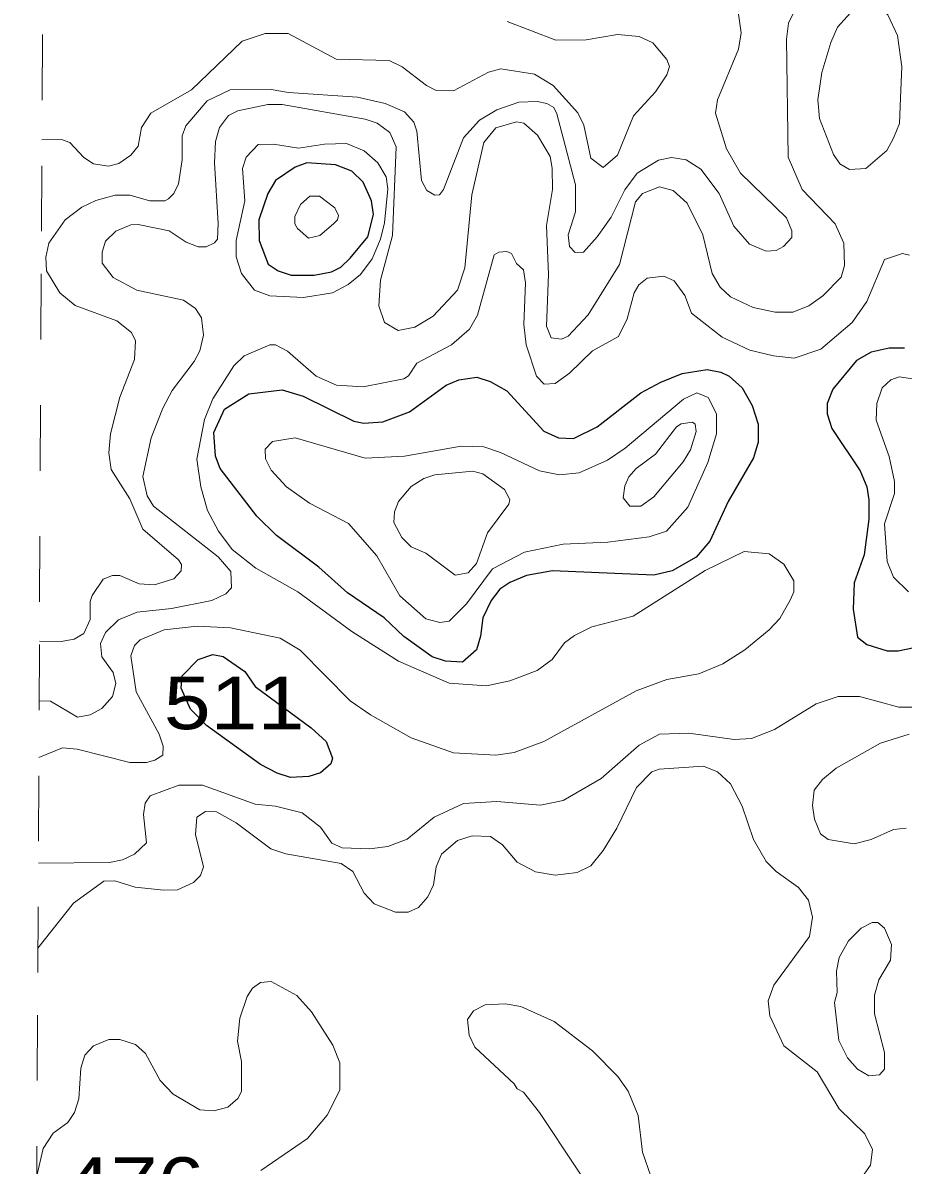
# Model space of a CAD drawing. Extents: x 577 to 602.9, y 7483.8 to 7511.6.
# Drawn here: x 577.089 to 578.43, y 7504.532 to 7506.272 of the extents above; entities that cross this region are included whole.
import ezdxf
from ezdxf.enums import TextEntityAlignment as Align

# ---------------------------------------------------------------- set-up
doc = ezdxf.new("R2010")
doc.units = 0
doc.header["$LTSCALE"] = 0.032
doc.linetypes.add('SHORT_DASHED', pattern=[2.7, 1.5, -1.2])
for name, color, linetype, lineweight in [('1', 7, 'Continuous', 25), ('2', 7, 'Continuous', 13), ('62', 7, 'SHORT_DASHED', 13)]:
    doc.layers.add(name, color=color, linetype=linetype, lineweight=lineweight)
doc.layers.add('61', color=7, linetype='Continuous')

msp = doc.modelspace()

# ---------------------------------------------------------------- linework, layer by layer
at = {"layer": '1'}
for points in [[(577.5878, 7505.9139), (577.6149, 7505.9461), (577.6237, 7505.9803), (577.6205, 7506.001), (577.6078, 7506.0296), (577.5903, 7506.0463), (577.5656, 7506.0558), (577.5219, 7506.059), (577.5044, 7506.0527), (577.4742, 7506.032), (577.4623, 7506.0121), (577.4487, 7505.9723), (577.4495, 7505.9405), (577.463, 7505.9047), (577.4782, 7505.8944), (577.498, 7505.8881), (577.533, 7505.8881), (577.5593, 7505.8928), (577.5736, 7505.9)], [(577.6376, 7505.6645), (577.6785, 7505.6797), (577.7342, 7505.7203), (577.7533, 7505.7282), (577.7811, 7505.7322), (577.801, 7505.7258), (577.8264, 7505.7115), (577.8829, 7505.6503), (577.9052, 7505.64), (577.9282, 7505.6392), (577.964, 7505.6567), (578.0308, 7505.7083), (578.061, 7505.725), (578.0936, 7505.7378), (578.1318, 7505.7441), (578.1525, 7505.7401), (578.1652, 7505.7338), (578.1851, 7505.7163), (578.2002, 7505.6893), (578.2097, 7505.6606), (578.2097, 7505.6336), (578.2026, 7505.6097), (578.1636, 7505.5429), (578.1358, 7505.4825), (578.1151, 7505.4579), (578.0785, 7505.4372), (578.0507, 7505.4308), (577.8964, 7505.4372), (577.8567, 7505.43), (577.8312, 7505.4197), (577.8161, 7505.4094), (577.8026, 7505.3919), (577.7899, 7505.3656), (577.7867, 7505.3378), (577.7803, 7505.3171), (577.7589, 7505.298), (577.7334, 7505.2996), (577.7127, 7505.306), (577.6698, 7505.337), (577.6396, 7505.3656), (577.5839, 7505.4038), (577.5402, 7505.4428), (577.4758, 7505.4913), (577.4456, 7505.5207), (577.3899, 7505.593), (577.3827, 7505.6121), (577.3804, 7505.6479), (577.3963, 7505.6837), (577.4336, 7505.7068), (577.4845, 7505.7131), (577.5163, 7505.7036), (577.5935, 7505.6654), (577.6086, 7505.6622)], [(577.4434, 7505.2608), (577.5286, 7505.1981), (577.5513, 7505.1774), (577.5609, 7505.1517), (577.5585, 7505.143), (577.5426, 7505.1295), (577.5251, 7505.1239), (577.4972, 7505.1223), (577.4766, 7505.1287), (577.4511, 7505.1422), (577.3692, 7505.2018), (577.3446, 7505.2265), (577.3303, 7505.2583), (577.3318, 7505.2774), (577.3565, 7505.302), (577.3788, 7505.31), (577.3947, 7505.3068), (577.4273, 7505.2837)]]:
    msp.add_lwpolyline(points, close=True, dxfattribs=at)
msp.add_lwpolyline([(578.4324, 7505.7767), (578.4093, 7505.7767), (578.3815, 7505.7704), (578.3592, 7505.7576), (578.3234, 7505.7139), (578.3147, 7505.6924), (578.3147, 7505.6765), (578.3218, 7505.6543), (578.3648, 7505.5899), (578.3751, 7505.5652), (578.3783, 7505.5453), (578.3783, 7505.5159), (578.3711, 7505.4618), (578.356, 7505.4189), (578.3544, 7505.3791), (578.3608, 7505.3362), (578.3751, 7505.3251), (578.4061, 7505.3155), (578.4228, 7505.3155), (578.4689, 7505.3251)], dxfattribs=at)
at = {"layer": '2'}
for points in [[(578.2717, 7506.3039), (578.2558, 7506.2721), (578.2527, 7506.2475), (578.255, 7506.0678), (578.2765, 7506.0185), (578.3266, 7505.966), (578.3401, 7505.9366), (578.3409, 7505.9024), (578.3362, 7505.8849), (578.3083, 7505.8562), (578.2869, 7505.8411), (578.2622, 7505.8316), (578.2352, 7505.8316), (578.2018, 7505.8388), (578.1676, 7505.8547), (578.1517, 7505.8698), (578.1397, 7505.8904), (578.1254, 7505.9493), (578.1016, 7505.9978), (578.0801, 7506.0169), (578.0594, 7506.0224), (578.0332, 7506.0121), (578.0229, 7505.9994), (577.9982, 7505.904), (577.9505, 7505.8276), (577.9203, 7505.795)], [(577.1146, 7505.3303), (577.1475, 7505.3297), (577.1676, 7505.3331), (577.1824, 7505.3418), (577.1919, 7505.3632), (577.1919, 7505.3903), (577.1951, 7505.3998), (577.2118, 7505.4245), (577.2261, 7505.43), (577.2372, 7505.43), (577.2666, 7505.4173), (577.2897, 7505.4157), (577.3191, 7505.4253), (577.3303, 7505.4372), (577.331, 7505.4467), (577.3263, 7505.4539), (577.2722, 7505.5008), (577.2523, 7505.5469), (577.2237, 7505.5915), (577.2205, 7505.6169), (577.2229, 7505.6463), (577.2372, 7505.702), (577.2595, 7505.7592), (577.2611, 7505.7879), (577.2547, 7505.8006), (577.2324, 7505.8181), (577.1688, 7505.8419), (577.1458, 7505.861), (577.1251, 7505.8944), (577.1243, 7505.9151), (577.1291, 7505.9366), (577.1537, 7505.9723), (577.1792, 7505.9914), (577.2006, 7506.0018), (577.2301, 7506.0097), (577.2523, 7506.0097), (577.2825, 7506.001), (577.3056, 7506.001), (577.3112, 7506.0041), (577.3191, 7506.0121), (577.3263, 7506.0272), (577.3318, 7506.0638), (577.3318, 7506.1004), (577.3374, 7506.1155), (577.37, 7506.1536), (577.405, 7506.1703), (577.4678, 7506.1711), (577.4941, 7506.1664), (577.599, 7506.1592), (577.6412, 7506.1497), (577.6706, 7506.1369), (577.6849, 7506.121), (577.6897, 7506.1075), (577.6968, 7506.032), (577.7048, 7506.0169), (577.7167, 7506.0097), (577.7239, 7506.0105), (577.7302, 7506.0185), (577.7604, 7506.0972), (577.7851, 7506.1242), (577.8113, 7506.1401), (577.8447, 7506.1513), (577.8726, 7506.1528), (577.8877, 7506.1497), (577.898, 7506.1433), (577.9028, 7506.1338), (577.9314, 7506.0256), (577.9314, 7505.9843), (577.9203, 7505.9493), (577.9219, 7505.9318), (577.9306, 7505.9222), (577.9433, 7505.923), (577.964, 7505.9461), (577.9855, 7505.9763), (578.0062, 7506.0177), (578.0252, 7506.0431), (578.0578, 7506.063), (578.0777, 7506.067), (578.1, 7506.0638), (578.1222, 7506.0495), (578.1501, 7506.0121), (578.1723, 7505.9628), (578.1962, 7505.935), (578.2216, 7505.9246), (578.2368, 7505.9254), (578.2479, 7505.9318), (578.2606, 7505.9453), (578.2606, 7505.9556), (578.2527, 7505.9755), (578.1827, 7506.0431), (578.1612, 7506.0805), (578.1445, 7506.1346), (578.1477, 7506.1552), (578.1795, 7506.2324), (578.1835, 7506.257), (578.1795, 7506.2856)], [(577.8272, 7506.2745), (577.9012, 7506.2459), (577.9473, 7506.2467), (577.995, 7506.2546), (578.0284, 7506.2514), (578.0491, 7506.2419), (578.0706, 7506.2165), (578.0745, 7506.2061), (578.0706, 7506.1934), (578.0531, 7506.1672), (578.0197, 7506.1306), (577.995, 7506.0709), (577.9736, 7506.0519), (577.9545, 7506.0662), (577.9441, 7506.1163), (577.9346, 7506.1354), (577.8972, 7506.1767), (577.8686, 7506.1942), (577.8177, 7506.2021), (577.7986, 7506.1974), (577.7453, 7506.1687), (577.7191, 7506.1695), (577.704, 7506.1767), (577.6674, 7506.2053), (577.6475, 7506.2149), (577.5664, 7506.2173), (577.4933, 7506.2562), (577.4583, 7506.2562), (577.4233, 7506.2443)], [(577.4233, 7506.2443), (577.3462, 7506.1703), (577.2841, 7506.1346), (577.2698, 7506.1131), (577.2651, 7506.0845), (577.2539, 7506.0709), (577.2356, 7506.0582), (577.2197, 7506.0542), (577.1967, 7506.0574), (577.1824, 7506.067), (577.1609, 7506.09), (577.1482, 7506.0948), (577.1184, 7506.0941)], [(577.9203, 7505.795), (577.9099, 7505.7902), (577.894, 7505.7926), (577.8869, 7505.8101), (577.8901, 7505.8888), (577.8869, 7505.9636), (577.8964, 7506.0185), (577.8956, 7506.0511), (577.8924, 7506.0686), (577.8734, 7506.1012), (577.8527, 7506.1194), (577.8416, 7506.1218), (577.8097, 7506.1123), (577.7915, 7506.09), (577.7732, 7506.0105), (577.7628, 7505.8992), (577.7517, 7505.865), (577.7143, 7505.8252), (577.6865, 7505.8085), (577.661, 7505.8038), (577.6404, 7505.8157), (577.6316, 7505.8411), (577.634, 7505.8801), (577.6523, 7505.9485), (577.6579, 7506.0837), (577.6483, 7506.1051), (577.6292, 7506.1194), (577.611, 7506.1258), (577.4845, 7506.1481), (577.4623, 7506.1481), (577.4169, 7506.1385), (577.4026, 7506.1314), (577.3891, 7506.1131), (577.3827, 7506.0916), (577.3811, 7506.059), (577.3867, 7505.9668), (577.3859, 7505.9429), (577.3811, 7505.9374), (577.3684, 7505.931), (577.3565, 7505.931), (577.3382, 7505.9381), (577.312, 7505.9556), (577.2651, 7505.9652), (577.2539, 7505.9644), (577.2309, 7505.9548), (577.215, 7505.9397), (577.2102, 7505.923), (577.2102, 7505.9063), (577.2269, 7505.8841), (577.2627, 7505.865), (577.3342, 7505.8499), (577.3525, 7505.8372), (577.3613, 7505.8228), (577.3644, 7505.7966), (577.3589, 7505.7728), (577.3501, 7505.7561), (577.3167, 7505.7123), (577.3024, 7505.6853), (577.2849, 7505.64), (577.2722, 7505.5811), (577.2786, 7505.5517), (577.2881, 7505.5358), (577.3867, 7505.4587), (577.4063, 7505.4364), (577.407, 7505.4113), (577.3985, 7505.4022), (577.3772, 7505.3919), (577.3159, 7505.3799), (577.2635, 7505.3744), (577.2348, 7505.3624), (577.215, 7505.3434), (577.2078, 7505.3267), (577.2094, 7505.306), (577.2269, 7505.2821), (577.2309, 7505.2654), (577.2261, 7505.2455), (577.2094, 7505.2273), (577.1919, 7505.2177), (577.1728, 7505.2145), (577.1315, 7505.2384), (577.1141, 7505.2391)], [(577.1137, 7505.1528), (577.1495, 7505.1674), (577.172, 7505.1656), (577.2523, 7505.1454), (577.2778, 7505.1454), (577.2905, 7505.1485), (577.3024, 7505.1565), (577.3032, 7505.17), (577.2969, 7505.1883), (577.2619, 7505.2527), (577.2539, 7505.3076), (577.2595, 7505.3235), (577.2682, 7505.3322), (577.3048, 7505.3473), (577.3549, 7505.3529), (577.4058, 7505.3505), (577.4813, 7505.3346), (577.5116, 7505.3163), (577.5879, 7505.2392), (577.6189, 7505.2177), (577.6809, 7505.1827), (577.7453, 7505.1597), (577.8097, 7505.1565), (577.8376, 7505.1605), (577.8829, 7505.1772), (578.0236, 7505.2543), (578.0706, 7505.2718), (578.1191, 7505.2805), (578.1556, 7505.2956), (578.189, 7505.3171), (578.2264, 7505.3473), (578.2423, 7505.3648), (578.259, 7505.3935), (578.2638, 7505.4054), (578.2638, 7505.4221), (578.2487, 7505.4475), (578.2264, 7505.4634), (578.1882, 7505.4666), (578.1286, 7505.438), (578.0189, 7505.368), (577.9561, 7505.3521), (577.9298, 7505.3386), (577.9147, 7505.3275), (577.8956, 7505.302), (577.8726, 7505.2853), (577.8312, 7505.2694), (577.7954, 7505.2622), (577.739, 7505.2662), (577.6618, 7505.2996), (577.5903, 7505.3449), (577.5084, 7505.4054), (577.444, 7505.4412), (577.4082, 7505.4698), (577.3875, 7505.4976), (577.3708, 7505.5294), (577.3605, 7505.5652), (577.3541, 7505.6074), (577.366, 7505.6678), (577.3788, 7505.6996), (577.4106, 7505.7497), (577.4265, 7505.7648), (577.4654, 7505.7815), (577.4742, 7505.7815), (577.4925, 7505.772), (577.5362, 7505.7338), (577.5672, 7505.7203), (577.6078, 7505.7179), (577.6698, 7505.7298), (577.677, 7505.7346), (577.6897, 7505.7537), (577.7422, 7505.7815), (577.77, 7505.8054), (577.7819, 7505.8268), (577.8074, 7505.9191), (577.8145, 7505.923), (577.8264, 7505.9238), (577.8336, 7505.9207), (577.8416, 7505.9055), (577.8519, 7505.896), (577.8551, 7505.8761), (577.8527, 7505.8125), (577.8559, 7505.7815), (577.8718, 7505.7338), (577.8837, 7505.7219), (577.9004, 7505.7227), (577.9219, 7505.7386), (577.9569, 7505.7728), (577.9966, 7505.7942), (578.0101, 7505.8213), (578.0205, 7505.861), (578.0276, 7505.8729), (578.0403, 7505.8833), (578.0658, 7505.8865), (578.0817, 7505.8793), (578.0976, 7505.857), (578.1079, 7505.83), (578.1549, 7505.7934), (578.197, 7505.7735), (578.2328, 7505.7648), (578.2646, 7505.7616), (578.3051, 7505.7751)], [(578.3051, 7505.7751), (578.3529, 7505.8157), (578.3751, 7505.8475), (578.4022, 7505.9119), (578.4292, 7505.9207), (578.4403, 7505.9183)], [(578.4387, 7505.4054), (578.4157, 7505.4276), (578.4061, 7505.4515), (578.4022, 7505.5088), (578.4173, 7505.5549), (578.4173, 7505.5732), (578.4093, 7505.6113), (578.3894, 7505.667), (578.3902, 7505.6924), (578.3982, 7505.7163), (578.4117, 7505.7282), (578.4244, 7505.733), (578.4626, 7505.7274)], [(578.4586, 7505.2296), (578.4236, 7505.2296), (578.364, 7505.2455), (578.3314, 7505.2455), (578.298, 7505.2344), (578.2344, 7505.1955), (578.1994, 7505.1819), (578.1731, 7505.1803), (578.104, 7505.1899), (578.0594, 7505.1883), (578.0284, 7505.1716), (577.9704, 7505.1207), (577.9123, 7505.0873), (577.8781, 7505.0802), (577.8113, 7505.0857), (577.7604, 7505.0825), (577.7159, 7505.0619), (577.6746, 7505.0285), (577.6451, 7505.0173), (577.6173, 7505.0134), (577.576, 7505.0149), (577.5601, 7505.0221), (577.5426, 7505.0468), (577.5147, 7505.0682), (577.4742, 7505.0786), (577.4432, 7505.0817), (577.3629, 7505.1104), (577.3271, 7505.1104), (577.2833, 7505.0945), (577.2754, 7505.0833), (577.273, 7505.0658), (577.2778, 7505.0229), (577.2595, 7505.0054), (577.2412, 7504.9967), (577.2213, 7504.9927), (577.1129, 7504.9916)], [(578.4348, 7505.0452), (578.4157, 7505.0428), (578.3815, 7505.0277), (578.356, 7505.0213), (578.3163, 7505.0277), (578.3043, 7505.0364), (578.2956, 7505.0587), (578.2924, 7505.0794), (578.2948, 7505.1032), (578.3075, 7505.1191), (578.3282, 7505.1366), (578.3958, 7505.1748), (578.4395, 7505.1883)], [(578.3648, 7504.5092), (578.3807, 7504.5315), (578.3839, 7504.5553), (578.3719, 7504.5792), (578.333, 7504.6174), (578.2996, 7504.6738), (578.2487, 7504.7136), (578.2272, 7504.7589), (578.2248, 7504.782), (578.2336, 7504.8058), (578.2876, 7504.8798), (578.2924, 7504.9092), (578.2861, 7504.9354), (578.2709, 7504.9545), (578.2368, 7504.9792), (578.2216, 7504.9943), (578.2026, 7505.0277), (578.1851, 7505.0786), (578.1676, 7505.1128), (578.1477, 7505.131), (578.1262, 7505.1398), (578.0586, 7505.135), (578.0475, 7505.131), (578.0244, 7505.1072), (577.9942, 7505.0452), (577.9736, 7505.011), (577.9545, 7504.9879), (577.9338, 7504.9776), (577.9004, 7504.9736), (577.8702, 7504.9784), (577.8423, 7504.9935), (577.8201, 7505.0197), (577.8018, 7505.0324), (577.774, 7505.0332), (577.7517, 7505.0261), (577.727, 7505.0054), (577.7191, 7504.9863), (577.7151, 7504.9585), (577.7064, 7504.9402), (577.6921, 7504.9243), (577.6762, 7504.9171), (577.6571, 7504.9171), (577.6245, 7504.9299), (577.6094, 7504.9458), (577.5919, 7504.9792), (577.5744, 7504.9911), (577.4901, 7505.0062), (577.467, 7505.0134), (577.4145, 7505.0531), (577.3843, 7505.0698), (577.3676, 7505.0706), (577.3541, 7505.0619), (577.3525, 7505.0356), (577.3644, 7504.9863), (577.3597, 7504.9728), (577.3493, 7504.9625), (577.3247, 7504.9513), (577.304, 7504.9505), (577.2603, 7504.9553), (577.2293, 7504.9649)], [(577.2293, 7504.9649), (577.2126, 7504.9641), (577.1663, 7504.931), (577.1122, 7504.8624)], [(577.1105, 7504.5151), (577.1203, 7504.5569), (577.1354, 7504.58), (577.1577, 7504.5967), (577.168, 7504.6118), (577.1744, 7504.6325), (577.1776, 7504.6794), (577.1839, 7504.6993), (577.1967, 7504.7136), (577.2205, 7504.7231), (577.2372, 7504.7231), (577.2611, 7504.7152), (577.2762, 7504.7016), (577.2984, 7504.6603), (577.3183, 7504.6396), (577.3589, 7504.6158), (577.3804, 7504.6142), (577.4018, 7504.6197), (577.4169, 7504.6333), (577.4225, 7504.6436), (577.4225, 7504.6897), (577.4161, 7504.7207), (577.4201, 7504.7557), (577.4312, 7504.7883), (577.4392, 7504.801), (577.4511, 7504.8098), (577.4678, 7504.8114), (577.5068, 7504.7899), (577.529, 7504.7653), (577.5617, 7504.7144), (577.572, 7504.6873), (577.572, 7504.646), (577.5529, 7504.6078), (577.5227, 7504.572), (577.4519, 7504.5235)], [(577.991, 7504.4392), (577.8765, 7504.6118), (577.8519, 7504.6428), (577.8423, 7504.6476), (577.8376, 7504.6555), (577.7779, 7504.7112), (577.7692, 7504.7295), (577.7668, 7504.7533), (577.7756, 7504.7669), (577.7938, 7504.7756), (577.8241, 7504.7772), (577.8479, 7504.7732), (577.8988, 7504.7502), (577.9569, 7504.7056), (577.9958, 7504.6667), (578.0117, 7504.6444), (578.0268, 7504.607), (578.0332, 7504.5514), (578.0459, 7504.5148)]]:
    msp.add_lwpolyline(points, dxfattribs=at)
for points in [[(578.4159, 7506.0967), (578.4247, 7506.1192), (578.4266, 7506.1584), (578.4284, 7506.2053), (578.422, 7506.253), (578.4069, 7506.2848), (578.3839, 7506.3047), (578.3735, 7506.3055), (578.36, 7506.2984), (578.3306, 7506.2658), (578.3202, 7506.2427), (578.3067, 7506.1966), (578.3004, 7506.1552), (578.3028, 7506.1266), (578.3242, 7506.0717), (578.3338, 7506.0574), (578.3489, 7506.0487), (578.3735, 7506.0503), (578.4053, 7506.0781)], [(577.634, 7505.9429), (577.6213, 7505.9127), (577.6038, 7505.8888), (577.5847, 7505.8737), (577.5609, 7505.861), (577.5171, 7505.8539), (577.4654, 7505.8562), (577.4424, 7505.865), (577.4225, 7505.8904), (577.4145, 7505.9159), (577.4145, 7505.9405), (577.4273, 7506.001), (577.4241, 7506.0503), (577.4297, 7506.0678), (577.4479, 7506.0868), (577.471, 7506.0876), (577.5092, 7506.0813), (577.5489, 7506.0876), (577.5823, 7506.0884), (577.6094, 7506.0773), (577.63, 7506.059), (577.6428, 7506.0375), (577.6451, 7506.0193), (577.6404, 7505.9676)], [(577.5628, 7505.9659), (577.5418, 7505.9485), (577.5243, 7505.9445), (577.5076, 7505.9588), (577.5036, 7505.966), (577.5036, 7505.9771), (577.5124, 7505.9954), (577.5267, 7506.0081), (577.541, 7506.0081), (577.5648, 7505.9906), (577.5701, 7505.9787), (577.5687, 7505.9721)], [(577.8169, 7505.6177), (577.8765, 7505.5899), (577.9068, 7505.5835), (577.937, 7505.5867), (577.9799, 7505.6058), (578.0069, 7505.6241), (578.096, 7505.6988), (578.1159, 7505.7083), (578.1334, 7505.7012), (578.1461, 7505.6765), (578.1461, 7505.6463), (578.1326, 7505.6026), (578.1024, 7505.5342), (578.0698, 7505.4976), (578.0435, 7505.4889), (577.9807, 7505.4809), (577.9123, 7505.4777), (577.8535, 7505.4658), (577.805, 7505.4404), (577.7652, 7505.3871), (577.739, 7505.3608), (577.7247, 7505.3585), (577.7032, 7505.364), (577.6634, 7505.399), (577.6284, 7505.4602), (577.5855, 7505.5095), (577.5259, 7505.5406), (577.4909, 7505.5652), (577.4678, 7505.5907), (577.4591, 7505.6081), (577.4583, 7505.6225), (577.4694, 7505.6344), (577.5044, 7505.64), (577.611, 7505.6089), (577.6706, 7505.6121), (577.7573, 7505.6272), (577.7915, 7505.6264)], [(578.0125, 7505.5803), (578.0062, 7505.5668), (578.0038, 7505.5485), (578.0141, 7505.5358), (578.0308, 7505.5358), (578.0507, 7505.5501), (578.0952, 7505.6034), (578.1063, 7505.6217), (578.1151, 7505.6495), (578.1135, 7505.6606), (578.1095, 7505.6638), (578.092, 7505.6614), (578.0849, 7505.6567), (578.0531, 7505.6153), (578.0236, 7505.593)], [(577.8233, 7505.5612), (577.8312, 7505.5461), (577.8296, 7505.539), (577.797, 7505.4952), (577.7803, 7505.4483), (577.7676, 7505.434), (577.7477, 7505.4308), (577.7032, 7505.4642), (577.6809, 7505.4738), (577.6666, 7505.4881), (577.6547, 7505.5111), (577.6555, 7505.527), (577.6618, 7505.5429), (577.6809, 7505.566), (577.7, 7505.5779), (577.7167, 7505.5835), (577.7748, 7505.5891), (577.7899, 7505.5851)], [(578.3258, 7504.7796), (578.3322, 7504.7215), (578.3457, 7504.6953), (578.3608, 7504.6778), (578.3783, 7504.6675), (578.3942, 7504.669), (578.4022, 7504.6778), (578.4022, 7504.7032), (578.387, 7504.7621), (578.387, 7504.7907), (578.3934, 7504.8138), (578.4109, 7504.844), (578.4125, 7504.8678), (578.4022, 7504.8925), (578.3918, 7504.9012), (578.3831, 7504.9012), (578.3664, 7504.8925), (578.3473, 7504.8734), (578.333, 7504.848), (578.329, 7504.8273), (578.3298, 7504.7947)]]:
    msp.add_lwpolyline(points, close=True, dxfattribs=at)
at = {"layer": '62'}
msp.add_lwpolyline([(577.0893, 7500.3066), (577.0922, 7500.8714), (577.095, 7501.4362), (577.0978, 7502.0011), (577.1007, 7502.5659), (577.1035, 7503.1307), (577.1064, 7503.6955), (577.1092, 7504.2603), (577.112, 7504.8251), (577.1149, 7505.3899), (577.1177, 7505.9547), (577.1205, 7506.5195), (577.1234, 7507.0843), (577.1262, 7507.6491), (577.129, 7508.2139), (577.1319, 7508.7787), (577.1347, 7509.3435), (577.1375, 7509.9083), (577.1404, 7510.4731), (577.1432, 7511.038), (577.146, 7511.6028)], dxfattribs=at)

# ---------------------------------------------------------------- texts
at = {"layer": '61', "width": 1.2}
for s, p in [('511', (577.4112, 7505.1959)), ('476', (577.259, 7504.4635))]:
    msp.add_text(s, height=0.08, dxfattribs=at).set_placement(p, align=Align.CENTER)

doc.saveas('drawing.dxf')
